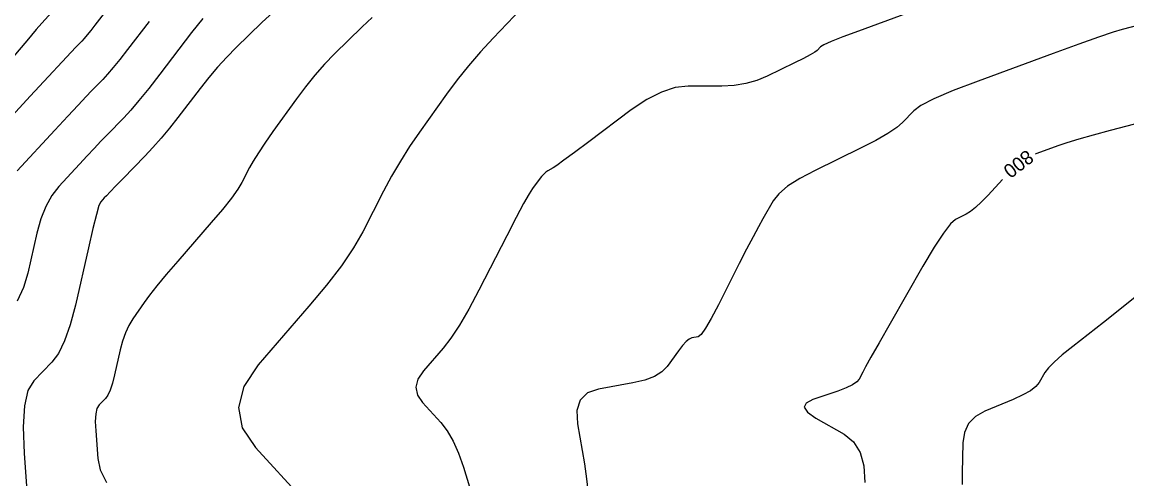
# Model space of a CAD drawing. Extents: x 2082232 to 2083549, y 592624 to 593832.
# Drawn here: x 2083091.8 to 2083147.1, y 593319.7 to 593342.6 of the extents above; entities that cross this region are included whole.
import ezdxf

# ---------------------------------------------------------------- set-up
doc = ezdxf.new("R2010")
doc.units = 0
doc.layers.add('DT_X_Contour_Major', color=7, linetype='Continuous')
doc.layers.add('DT_X_Contour_Minor', color=7, linetype='Continuous')

msp = doc.modelspace()

# ---------------------------------------------------------------- linework, layer by layer
at = {"layer": 'DT_X_Contour_Major'}
for points in [[(2083104.378, 593343.115), (2083103.811, 593342.61), (2083102.523, 593341.347), (2083102.048, 593340.864), (2083101.589, 593340.363), (2083101.146, 593339.843), (2083100.719, 593339.304), (2083099.601, 593337.842), (2083099.184, 593337.31), (2083098.769, 593336.811), (2083098.357, 593336.343), (2083097.948, 593335.908), (2083096.86, 593334.791), (2083096.495, 593334.416), (2083096.216, 593334.127), (2083096.023, 593333.926), (2083095.915, 593333.812), (2083095.741, 593333.624), (2083095.653, 593333.427), (2083095.521, 593332.978), (2083095.344, 593332.276), (2083095.122, 593331.322), (2083094.471, 593328.441), (2083094.215, 593327.452), (2083093.934, 593326.646), (2083093.628, 593326.023), (2083093.298, 593325.583), (2083092.385, 593324.653), (2083092.098, 593324.164), (2083091.924, 593323.392), (2083091.862, 593322.338), (2083091.912, 593321.001), (2083092.196, 593317.062)], [(2083148.721, 593337.831), (2083146.276, 593337.193), (2083145.425, 593336.965), (2083144.704, 593336.762), (2083144.115, 593336.581), (2083143.656, 593336.425), (2083142.608, 593336.039), (2083142.527, 593336.002)], [(2083140.881, 593334.73), (2083140.172, 593333.961), (2083139.838, 593333.614), (2083139.543, 593333.338), (2083139.286, 593333.134), (2083139.068, 593333.001), (2083138.538, 593332.741), (2083138.287, 593332.521), (2083137.932, 593332.057), (2083137.472, 593331.347), (2083136.907, 593330.392), (2083135.263, 593327.518), (2083134.715, 593326.558), (2083134.304, 593325.834), (2083134.03, 593325.345), (2083133.892, 593325.092), (2083133.709, 593324.73), (2083133.591, 593324.591), (2083133.373, 593324.446), (2083133.056, 593324.296), (2083132.639, 593324.139), (2083131.395, 593323.714), (2083131.054, 593323.536), (2083130.964, 593323.322), (2083131.125, 593323.072), (2083131.537, 593322.787), (2083132.97, 593321.976), (2083133.437, 593321.596), (2083133.764, 593321.066), (2083133.95, 593320.384), (2083133.996, 593319.552)]]:
    msp.add_lwpolyline(points, dxfattribs=at)
at = {"layer": 'DT_X_Contour_Minor'}
for points in [[(2083096.023, 593343.227), (2083095.446, 593342.472), (2083095.243, 593342.21), (2083095.065, 593341.99), (2083094.914, 593341.811), (2083094.788, 593341.674), (2083094.488, 593341.366), (2083094.261, 593341.126), (2083093.805, 593340.636), (2083093.121, 593339.897), (2083092.208, 593338.908), (2083089.469, 593335.939)], [(2083117.14, 593343.655), (2083115.387, 593341.819), (2083114.748, 593341.127), (2083114.147, 593340.429), (2083113.583, 593339.724), (2083113.055, 593339.012), (2083111.7, 593337.106), (2083111.206, 593336.384), (2083110.741, 593335.651), (2083110.306, 593334.906), (2083109.9, 593334.148), (2083108.857, 593332.112), (2083108.396, 593331.306), (2083107.794, 593330.416), (2083107.051, 593329.442), (2083106.167, 593328.384), (2083103.624, 593325.451), (2083102.899, 593324.367), (2083102.634, 593323.317), (2083102.829, 593322.3), (2083103.482, 593321.316), (2083105.837, 593318.736)], [(2083093.29, 593343.119), (2083092.786, 593342.572), (2083092.504, 593342.249), (2083092.035, 593341.691), (2083091.38, 593340.897)], [(2083100.844, 593342.81), (2083100.29, 593342.098), (2083098.703, 593340.022), (2083098.144, 593339.302), (2083097.656, 593338.696), (2083097.24, 593338.206), (2083096.895, 593337.83), (2083096.07, 593336.983), (2083095.751, 593336.652), (2083095.413, 593336.297), (2083095.055, 593335.916), (2083094.679, 593335.511), (2083093.65, 593334.395), (2083093.291, 593333.935), (2083092.987, 593333.392), (2083092.736, 593332.765), (2083092.539, 593332.055), (2083092.086, 593330.049), (2083091.866, 593329.32), (2083091.549, 593328.634)], [(2083098.157, 593342.662), (2083097.075, 593341.247), (2083096.693, 593340.756), (2083096.361, 593340.343), (2083096.077, 593340.008), (2083095.841, 593339.752), (2083095.279, 593339.174), (2083095.006, 593338.889), (2083094.609, 593338.466), (2083094.088, 593337.906), (2083093.444, 593337.209), (2083091.56, 593335.167)], [(2083109.325, 593342.856), (2083108.826, 593342.383), (2083107.448, 593341.033), (2083106.941, 593340.512), (2083106.453, 593339.964), (2083105.985, 593339.388), (2083105.536, 593338.784), (2083104.364, 593337.136), (2083103.961, 593336.56), (2083103.632, 593336.068), (2083103.378, 593335.66), (2083103.196, 593335.337), (2083102.812, 593334.586), (2083102.607, 593334.249), (2083102.282, 593333.802), (2083101.835, 593333.243), (2083101.268, 593332.575), (2083099.593, 593330.643), (2083099.017, 593329.971), (2083098.545, 593329.402), (2083098.177, 593328.937), (2083097.913, 593328.576), (2083097.348, 593327.751), (2083097.15, 593327.421), (2083096.978, 593327.053), (2083096.833, 593326.645), (2083096.714, 593326.197), (2083096.432, 593324.95), (2083096.324, 593324.526), (2083096.213, 593324.187), (2083096.097, 593323.935), (2083095.978, 593323.768), (2083095.655, 593323.439), (2083095.553, 593323.266), (2083095.491, 593322.992), (2083095.469, 593322.619), (2083095.487, 593322.146), (2083095.588, 593320.751), (2083095.717, 593320.19), (2083096.03, 593319.552)], [(2083136.076, 593343.059), (2083133.685, 593342.179), (2083132.893, 593341.882), (2083132.31, 593341.651), (2083131.936, 593341.486), (2083131.77, 593341.386), (2083131.607, 593341.21), (2083131.49, 593341.121), (2083131.261, 593340.986), (2083130.921, 593340.806), (2083130.469, 593340.58), (2083129.115, 593339.917), (2083128.592, 593339.7), (2083128.038, 593339.545), (2083127.454, 593339.452), (2083126.838, 593339.421), (2083125.156, 593339.421), (2083124.504, 593339.347), (2083123.811, 593339.122), (2083123.076, 593338.748), (2083122.3, 593338.224), (2083120.174, 593336.628), (2083119.464, 593336.097), (2083118.929, 593335.703), (2083118.57, 593335.444), (2083118.385, 593335.322), (2083118.124, 593335.176), (2083118.024, 593335.108), (2083117.917, 593335.011), (2083117.804, 593334.887), (2083117.685, 593334.735), (2083117.36, 593334.291), (2083117.188, 593334.018), (2083116.915, 593333.531), (2083116.542, 593332.83), (2083116.069, 593331.915), (2083114.673, 593329.189), (2083114.169, 593328.242), (2083113.703, 593327.443), (2083113.276, 593326.794), (2083112.888, 593326.294), (2083111.903, 593325.158), (2083111.623, 593324.739), (2083111.52, 593324.332), (2083111.595, 593323.938), (2083111.848, 593323.557), (2083112.76, 593322.559), (2083113.088, 593322.139), (2083113.387, 593321.627), (2083113.658, 593321.023), (2083113.901, 593320.328), (2083114.511, 593318.353)], [(2083147.708, 593342.473), (2083146.876, 593342.255), (2083146.427, 593342.119), (2083145.703, 593341.874), (2083144.706, 593341.519), (2083143.433, 593341.055), (2083139.676, 593339.672), (2083138.417, 593339.19), (2083137.458, 593338.781), (2083136.8, 593338.446), (2083136.442, 593338.185), (2083135.89, 593337.586), (2083135.602, 593337.337), (2083135.153, 593337.04), (2083134.544, 593336.696), (2083133.774, 593336.303), (2083131.506, 593335.193), (2083130.737, 593334.786), (2083130.132, 593334.397), (2083129.69, 593334.027), (2083129.412, 593333.675), (2083128.889, 593332.76), (2083128.668, 593332.363), (2083128.398, 593331.858), (2083128.08, 593331.245), (2083127.712, 593330.524), (2083126.667, 593328.456), (2083126.309, 593327.775), (2083126.02, 593327.282), (2083125.799, 593326.977), (2083125.648, 593326.86), (2083125.334, 593326.8), (2083125.204, 593326.743), (2083125.051, 593326.617), (2083124.874, 593326.423), (2083124.672, 593326.16), (2083124.104, 593325.367), (2083123.836, 593325.093), (2083123.46, 593324.864), (2083122.975, 593324.68), (2083122.382, 593324.542), (2083120.655, 593324.235), (2083120.104, 593324.04), (2083119.747, 593323.686), (2083119.584, 593323.171), (2083119.614, 593322.498), (2083119.955, 593320.487), (2083120.064, 593319.744), (2083120.138, 593319.02)], [(2083147.518, 593328.829), (2083147.036, 593328.436), (2083146.514, 593328.019), (2083145.953, 593327.578), (2083144.403, 593326.368), (2083143.881, 593325.947), (2083143.476, 593325.591), (2083143.188, 593325.3), (2083143.017, 593325.074), (2083142.72, 593324.559), (2083142.555, 593324.361), (2083142.285, 593324.156), (2083141.909, 593323.943), (2083141.428, 593323.722), (2083140.004, 593323.123), (2083139.534, 593322.856), (2083139.195, 593322.504), (2083138.985, 593322.068), (2083138.905, 593321.547), (2083138.866, 593320.045), (2083138.871, 593319.457)]]:
    msp.add_lwpolyline(points, dxfattribs=at)

# ---------------------------------------------------------------- texts
at = {"layer": 'DT_X_Contour_Major'}
msp.add_text('800', height=0.7, rotation=217.7164, dxfattribs=at).set_placement((2083142.097, 593336.265))

doc.saveas('drawing.dxf')
